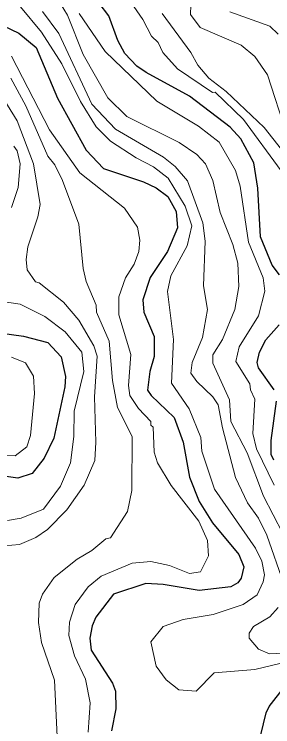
# Model space of a CAD drawing. Extents: x 673.3 to 698.5, y 6984.3 to 7012.3.
# Drawn here: x 692.52 to 692.9, y 7001.674 to 7002.723 of the extents above; entities that cross this region are included whole.
import ezdxf

# ---------------------------------------------------------------- set-up
doc = ezdxf.new("R2010")
doc.units = 0
doc.header["$LTSCALE"] = 0.032
doc.layers.add('1', color=7, linetype='Continuous', lineweight=25)
doc.layers.add('2', color=7, linetype='Continuous', lineweight=13)

msp = doc.modelspace()

# ---------------------------------------------------------------- linework, layer by layer
at = {"layer": '1'}
for points in [[(692.9101, 7002.3393), (692.8995, 7002.3538), (692.8823, 7002.3953), (692.8784, 7002.4669), (692.8724, 7002.5044), (692.8532, 7002.5397), (692.8377, 7002.5568), (692.7778, 7002.6028), (692.714, 7002.6373), (692.7005, 7002.6469), (692.6828, 7002.6654), (692.6725, 7002.6844), (692.6591, 7002.7207), (692.6453, 7002.7396)], [(692.4803, 7002.7174), (692.5272, 7002.6955), (692.5525, 7002.6743), (692.5838, 7002.5995), (692.6258, 7002.5233), (692.6513, 7002.4959), (692.71, 7002.4763), (692.7289, 7002.4676), (692.7459, 7002.4549), (692.758, 7002.4327), (692.7604, 7002.4087), (692.7455, 7002.3739), (692.7198, 7002.3354), (692.7092, 7002.3027)], [(692.7092, 7002.3027), (692.7105, 7002.2845), (692.726, 7002.2487), (692.726, 7002.2194), (692.7193, 7002.1972), (692.7163, 7002.1697), (692.7213, 7002.1619), (692.7553, 7002.1293), (692.7684, 7002.0934), (692.778, 7002.0418), (692.7918, 7002.006), (692.8117, 7001.9743), (692.8503, 7001.9278), (692.8578, 7001.9099), (692.8535, 7001.8928), (692.8489, 7001.8861), (692.8385, 7001.8802), (692.7919, 7001.8747), (692.7393, 7001.8837), (692.7138, 7001.8852), (692.6659, 7001.8694), (692.6403, 7001.8357), (692.6347, 7001.823), (692.6316, 7001.8047), (692.6335, 7001.7868), (692.6646, 7001.7384), (692.6689, 7001.7264), (692.6698, 7001.7008), (692.6631, 7001.6683)], [(692.4738, 7002.2574), (692.534, 7002.2492), (692.5695, 7002.2399), (692.5892, 7002.2188), (692.5956, 7002.1901), (692.5948, 7002.1748), (692.5787, 7002.0992), (692.5643, 7002.0698), (692.5466, 7002.0472), (692.5256, 7002.04), (692.5018, 7002.0438)], [(692.9021, 7002.1702), (692.8793, 7002.2024), (692.8772, 7002.2107), (692.8805, 7002.2256), (692.8901, 7002.244), (692.9094, 7002.2661)], [(692.9017, 7002.0667), (692.8979, 7002.0751), (692.8979, 7002.0956), (692.9054, 7002.1535)], [(692.8792, 7001.6481), (692.8905, 7001.6946), (692.8949, 7001.704), (692.9174, 7001.7328), (692.9461, 7001.7509), (692.9787, 7001.7581), (693.005, 7001.7555), (693.0318, 7001.7429), (693.0501, 7001.7312), (693.0632, 7001.7179), (693.0712, 7001.7009), (693.0769, 7001.678), (693.0664, 7001.6314)]]:
    msp.add_lwpolyline(points, dxfattribs=at)
at = {"layer": '2'}
for points in [[(692.9127, 7002.4924), (692.8572, 7002.5683), (692.8155, 7002.6083), (692.8118, 7002.608), (692.7604, 7002.6428), (692.7386, 7002.6669), (692.7316, 7002.6816), (692.7219, 7002.6908), (692.709, 7002.7156), (692.6837, 7002.7529)], [(692.9147, 7001.9588), (692.8865, 7002.0136), (692.8626, 7002.0777), (692.8384, 7002.1234), (692.8367, 7002.1553), (692.8123, 7002.2094), (692.8123, 7002.222), (692.8261, 7002.2444), (692.8446, 7002.2885), (692.8505, 7002.3223), (692.8488, 7002.3566), (692.8413, 7002.3842), (692.8231, 7002.4314), (692.812, 7002.4786), (692.8015, 7002.5029), (692.7884, 7002.5165), (692.7626, 7002.5342), (692.6855, 7002.5724), (692.6578, 7002.6), (692.6216, 7002.664), (692.5984, 7002.7218), (692.5826, 7002.7487)], [(692.874, 7001.7586), (692.8139, 7001.7535), (692.7878, 7001.7266), (692.762, 7001.7287), (692.7434, 7001.7433), (692.729, 7001.7636), (692.7212, 7001.7991), (692.739, 7001.8216), (692.7687, 7001.8323), (692.8127, 7001.8396), (692.8565, 7001.8544), (692.877, 7001.8686), (692.8861, 7001.8878), (692.8879, 7001.8981), (692.8839, 7001.9178), (692.8749, 7001.9373), (692.8145, 7002.0242), (692.7961, 7002.08), (692.7944, 7002.0999), (692.7772, 7002.1425), (692.7512, 7002.1802), (692.7544, 7002.2442), (692.7455, 7002.3152), (692.7505, 7002.3379), (692.7742, 7002.3823), (692.7813, 7002.4117), (692.7716, 7002.4404), (692.7466, 7002.4817), (692.7248, 7002.4986), (692.6993, 7002.5118), (692.6619, 7002.5364), (692.6409, 7002.5573), (692.6178, 7002.5948), (692.5903, 7002.6501), (692.5604, 7002.6966), (692.5295, 7002.7341)], [(692.9205, 7002.5476), (692.8923, 7002.6338), (692.8739, 7002.6608), (692.8538, 7002.6776), (692.7936, 7002.7038), (692.7792, 7002.7226), (692.78, 7002.7365)], [(692.5616, 7002.7273), (692.5858, 7002.6947), (692.6345, 7002.5906), (692.669, 7002.554), (692.7396, 7002.5129), (692.7565, 7002.4989), (692.7748, 7002.478), (692.7976, 7002.4162), (692.8008, 7002.389), (692.7985, 7002.3232), (692.8041, 7002.2885), (692.7969, 7002.2471), (692.7819, 7002.2103), (692.7797, 7002.195), (692.7884, 7002.1826), (692.8122, 7002.1601), (692.8201, 7002.148), (692.8263, 7002.1142), (692.8456, 7002.0412), (692.8628, 7002.0039), (692.879, 7001.9813), (692.8916, 7001.9562), (692.9166, 7001.8845)], [(692.6159, 7002.7243), (692.6538, 7002.6684), (692.73, 7002.5953), (692.7911, 7002.5582), (692.8216, 7002.5346), (692.8455, 7002.493), (692.8521, 7002.4699), (692.8645, 7002.3876), (692.8859, 7002.3351), (692.8885, 7002.3155), (692.8793, 7002.2792), (692.851, 7002.2333), (692.8457, 7002.2118), (692.8666, 7002.1789), (692.8676, 7002.1701), (692.874, 7002.1566), (692.871, 7002.106), (692.876, 7002.0833), (692.902, 7002.0299)], [(692.7378, 7002.7244), (692.7796, 7002.667), (692.7901, 7002.6482), (692.8062, 7002.6291), (692.8315, 7002.6095), (692.8876, 7002.5564), (692.931, 7002.5012)], [(692.8369, 7002.7265), (692.8957, 7002.7055), (692.9081, 7002.6939)], [(692.5164, 7002.6616), (692.5721, 7002.5531), (692.6165, 7002.4897), (692.6822, 7002.4378), (692.7015, 7002.4099), (692.7047, 7002.3907), (692.7032, 7002.3741), (692.6964, 7002.3552), (692.6839, 7002.3351), (692.6739, 7002.307), (692.6739, 7002.2807), (692.6917, 7002.2223), (692.6884, 7002.1765), (692.6902, 7002.1621), (692.703, 7002.1426), (692.7208, 7002.1238), (692.7212, 7002.118), (692.7243, 7002.1153), (692.726, 7002.0784), (692.7307, 7002.063), (692.7509, 7002.0293), (692.7917, 7001.9771), (692.8042, 7001.9484), (692.8057, 7001.9258), (692.7939, 7001.9023), (692.7779, 7001.9), (692.7483, 7001.9116), (692.7211, 7001.9177), (692.6934, 7001.9153), (692.6481, 7001.8959), (692.6288, 7001.8801), (692.61, 7001.8544), (692.6013, 7001.8282), (692.6006, 7001.8087), (692.6089, 7001.7787), (692.6251, 7001.7445), (692.6317, 7001.7093), (692.629, 7001.6665)], [(692.5154, 7002.6289), (692.5373, 7002.5882), (692.5696, 7002.514), (692.5797, 7002.5014), (692.5914, 7002.4783), (692.6153, 7002.4142), (692.6216, 7002.3488), (692.6261, 7002.3298), (692.6409, 7002.2947), (692.6411, 7002.2848), (692.6599, 7002.2419), (692.6649, 7002.1842), (692.6718, 7002.1443), (692.6935, 7002.1016), (692.6933, 7002.022), (692.6868, 7001.9913), (692.6619, 7001.9523), (692.655, 7001.9509), (692.6342, 7001.9336), (692.6126, 7001.9211), (692.5792, 7001.8939), (692.5618, 7001.8696), (692.5571, 7001.8564), (692.5558, 7001.8275), (692.5604, 7001.7983), (692.5794, 7001.7428), (692.5832, 7001.6599)], [(692.4956, 7002.6122), (692.5246, 7002.5663), (692.5484, 7002.5028), (692.5582, 7002.4432), (692.5551, 7002.4249), (692.5403, 7002.3806), (692.5378, 7002.362), (692.5392, 7002.3471), (692.5514, 7002.3294), (692.5569, 7002.328), (692.5929, 7002.2994), (692.6153, 7002.2726), (692.6374, 7002.2349), (692.6419, 7002.2197), (692.638, 7002.1598), (692.6404, 7002.0931), (692.6388, 7002.0664), (692.6232, 7002.0299), (692.5974, 7001.9935), (692.5693, 7001.9646), (692.552, 7001.9529), (692.5278, 7001.9424), (692.5055, 7001.9405)], [(692.5165, 7002.4388), (692.5263, 7002.4681), (692.5288, 7002.5028), (692.5248, 7002.522), (692.5199, 7002.5291)], [(692.5103, 7001.9781), (692.5305, 7001.9812), (692.5633, 7001.9948), (692.5883, 7002.0286), (692.603, 7002.063), (692.6078, 7002.1016), (692.6081, 7002.1386), (692.6224, 7002.1973), (692.6198, 7002.2257), (692.5951, 7002.2554), (692.565, 7002.2784), (692.529, 7002.2964), (692.482, 7002.3031)], [(692.5164, 7002.2181), (692.5368, 7002.2102), (692.5484, 7002.1902), (692.55, 7002.1647), (692.5443, 7002.1032), (692.5386, 7002.0865), (692.5216, 7002.0732), (692.5057, 7002.0734)], [(692.9079, 7001.8499), (692.8959, 7001.8363), (692.872, 7001.8218), (692.8654, 7001.8121), (692.8654, 7001.8049), (692.8791, 7001.7884), (692.8952, 7001.7816), (692.9736, 7001.7857)], [(693.1086, 7001.6338), (693.0973, 7001.6881), (693.0738, 7001.7335), (693.0365, 7001.7608), (693.0118, 7001.7716), (692.9868, 7001.7769), (692.9621, 7001.778), (692.9547, 7001.7743), (692.9371, 7001.7735), (692.874, 7001.7586)]]:
    msp.add_lwpolyline(points, dxfattribs=at)

doc.saveas('drawing.dxf')
